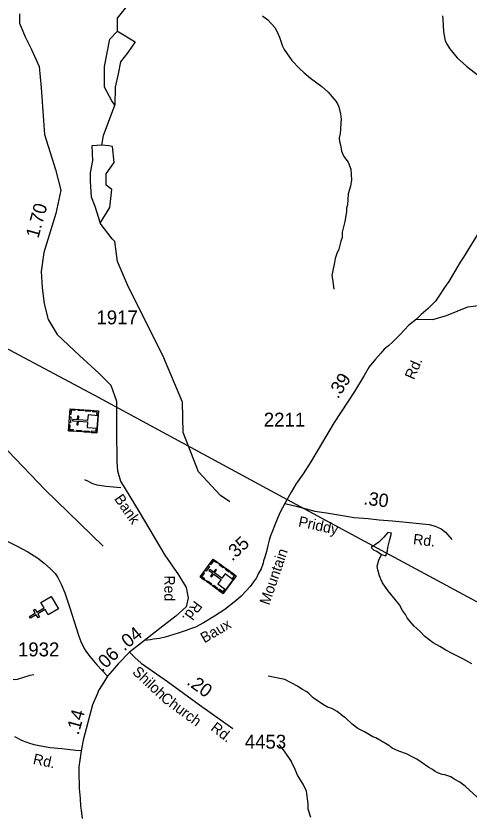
# Model space of a CAD drawing. Extents: x 1547597 to 1699558, y 810033 to 920809.
# Drawn here: x 1640547 to 1644617, y 894609 to 901762 of the extents above; entities that cross this region are included whole.
import ezdxf

# ---------------------------------------------------------------- set-up
doc = ezdxf.new("R2010")
doc.units = 0
for name, color, linetype in [('Exist Cultural Church CELL', 7, 'Continuous'), ('Exist Cultural Church with Cemetery CELL', 7, 'Continuous'), ('Exist Hydrographic Creek Single Shore', 7, 'Continuous'), ('Exist Hydrographic Misc Water Feature', 7, 'Continuous'), ('Exist Road Non-System Type 51', 7, 'Continuous'), ('Exist Road Secondary Mileage Hundredths English Label', 7, 'Continuous'), ('Exist Road Secondary Type 20 Attributed', 7, 'Continuous'), ('Exist Road Secondary Type 51 Attributed', 7, 'Continuous'), ('Exist Road Secondary Type 51 Label', 7, 'Continuous'), ('Exist Road Secondary Type 51 Number Label', 7, 'Continuous'), ('Exist Utilities Electrical Transmission Line', 7, 'Continuous')]:
    doc.layers.add(name, color=color, linetype=linetype)

msp = doc.modelspace()

# ---------------------------------------------------------------- linework, layer by layer
at = {"layer": 'Exist Cultural Church CELL'}
msp.add_lwpolyline([(1640837.4, 896380.4), (1640808.4, 896429.4), (1640742.8, 896390.8), (1640759, 896363.2), (1640745.2, 896355.1), (1640729, 896382.7), (1640677.2, 896352.2), (1640669.1, 896366), (1640720.9, 896396.5), (1640704.7, 896424.1), (1640718.4, 896432.2), (1640734.7, 896404.6), (1640800.3, 896443.2), (1640771.1, 896493), (1640862.9, 896547), (1640929.1, 896434.4)], close=True, dxfattribs=at)
at = {"layer": 'Exist Cultural Church with Cemetery CELL'}
for points in [[(1641018.9, 898034.5), (1641033.8, 898233), (1641287.7, 898214), (1641272.9, 898015.4)], [(1641077.1, 898229.8), (1641076.2, 898218.5), (1641044.1, 898220.9), (1641041.1, 898180.5), (1641030, 898181.3), (1641033.9, 898233.1)], [(1641149.1, 898213), (1641105.9, 898216.2), (1641106.8, 898227.6), (1641150, 898224.3)], [(1641024.5, 898108.3), (1641028.4, 898160), (1641039.7, 898159.2), (1641035.9, 898107.5)], [(1641276, 898058.4), (1641284.4, 898170.2), (1641194.1, 898177), (1641190.3, 898126.4), (1641109.1, 898132.5), (1641111.5, 898165.4), (1641100.6, 898166.2), (1641098.1, 898133.3), (1641056, 898136.5), (1641055.1, 898124.9), (1641097.2, 898121.7), (1641094.7, 898088.7), (1641105.7, 898087.9), (1641108.2, 898120.9), (1641189.4, 898114.8), (1641185.7, 898065.2)], [(1641214.8, 898208), (1641171.6, 898211.3), (1641172.5, 898222.6), (1641215.7, 898219.4)], [(1641285.3, 898180.9), (1641273.8, 898181.8), (1641275.5, 898203.7), (1641235.2, 898206.7), (1641236, 898217.8), (1641287.7, 898214)], [(1641062.1, 898031.2), (1641063, 898042.5), (1641030.9, 898045), (1641033.9, 898085.4), (1641022.8, 898086.2), (1641018.9, 898034.5)], [(1641136.1, 898025.7), (1641092.9, 898028.9), (1641093.7, 898040.3), (1641136.9, 898037)], [(1641203.1, 898020.6), (1641159.9, 898023.9), (1641160.8, 898035.2), (1641204, 898032)], [(1641275.3, 898048.4), (1641263.8, 898049.3), (1641262.2, 898027.3), (1641221.9, 898030.4), (1641221.1, 898019.3), (1641272.8, 898015.4)], [(1642202, 896721.6), (1642319.1, 896882.6), (1642525, 896732.8), (1642407.9, 896571.8)], [(1642354.2, 896857.1), (1642347.5, 896847.9), (1642321.5, 896866.9), (1642297.6, 896834.1), (1642288.6, 896840.6), (1642319.1, 896882.6)], [(1642245.5, 896781.5), (1642276, 896823.4), (1642285.2, 896816.7), (1642254.8, 896774.7)], [(1642406.6, 896804.9), (1642371.5, 896830.4), (1642378.2, 896839.6), (1642413.3, 896814.1)], [(1642459.9, 896766.1), (1642424.8, 896791.6), (1642431.5, 896800.8), (1642466.6, 896775.3)], [(1642237, 896696.1), (1642243.7, 896705.3), (1642217.6, 896724.2), (1642241.5, 896757), (1642232.5, 896763.5), (1642202, 896721.6)], [(1642433.2, 896606.7), (1642499.2, 896697.4), (1642425.9, 896750.6), (1642396.1, 896709.6), (1642330.2, 896757.5), (1642349.6, 896784.2), (1642340.7, 896790.7), (1642321.3, 896764), (1642287.1, 896788.9), (1642280.3, 896779.5), (1642314.4, 896754.6), (1642295, 896727.8), (1642303.9, 896721.4), (1642323.3, 896748.1), (1642389.3, 896700.2), (1642360, 896659.9)], [(1642505.5, 896706), (1642496.2, 896712.8), (1642509.2, 896730.6), (1642476.5, 896754.3), (1642483, 896763.3), (1642525, 896732.8)], [(1642297, 896652.5), (1642261.9, 896677.9), (1642268.6, 896687.1), (1642303.7, 896661.7)], [(1642351.3, 896612.9), (1642316.3, 896638.4), (1642323, 896647.6), (1642358, 896622.1)], [(1642427.3, 896598.6), (1642418, 896605.3), (1642405.1, 896587.5), (1642372.4, 896611.3), (1642365.8, 896602.3), (1642407.8, 896571.8)]]:
    msp.add_lwpolyline(points, close=True, dxfattribs=at)
at = {"layer": 'Exist Hydrographic Creek Single Shore'}
for points in [[(1641391.4, 901553.8), (1641459, 901625.5), (1641460.1, 901743.6), (1641579, 901892.3)], [(1641329, 896999.4), (1640809, 897505.7), (1640476.4, 897850.5), (1640120.1, 898226.6), (1639685.7, 898637), (1639300, 898885.7), (1639193, 898937.1), (1638859, 898956.9), (1638486, 899151.6), (1638412, 899228.6), (1638397, 899311.1), (1638000.9, 899709.7), (1637837, 899926.5), (1637596, 899947.8), (1637159, 900403.2), (1637069, 900546.1), (1636843, 901115.4), (1636603.9, 901376.3), (1636315, 901579.2), (1636038.9, 901548.6), (1635831, 901552.9), (1635556.9, 901679.8)], [(1641381, 900595.8), (1641317.5, 900602.6), (1641333.2, 900688.5), (1641433.6, 900960.5), (1641409.2, 900998.3), (1641342.6, 901122.7), (1641342.6, 901309.4), (1641391.4, 901553.8)], [(1641302, 899901.8), (1641389.8, 900039.8), (1641407.3, 900203.9), (1641356.6, 900243), (1641358.5, 900344.6), (1641428, 900444.4), (1641414, 900588.5), (1641381, 900595.8)], [(1642467.1, 897396.5), (1642384, 897454), (1642187.1, 897664.8), (1642049.1, 898018.8), (1642044.1, 898291.4), (1641866.1, 898712), (1641557.1, 899325.6), (1641459, 899557.3), (1641436.1, 899735.1), (1641412, 899758.6), (1641302, 899901.8)]]:
    msp.add_lwpolyline(points, dxfattribs=at)
at = {"layer": 'Exist Hydrographic Misc Water Feature'}
for points in [[(1642761.4, 901762.8), (1642808.8, 901726), (1642871.7, 901658.9), (1642896.9, 901612.5), (1642918.1, 901564.1), (1642941, 901491.7), (1642956.4, 901459.4), (1643024.8, 901362.3), (1643093.6, 901289.1), (1643134.9, 901250.5), (1643192.1, 901203.4), (1643295, 901129.7), (1643350, 901076.8), (1643418.7, 900997.6), (1643436.4, 900971.3), (1643448, 900947.1), (1643462.9, 900882.8), (1643468, 900834.7), (1643465.6, 900802.8), (1643460.6, 900740.9), (1643460, 900706.9), (1643451.3, 900667.1), (1643452.9, 900635), (1643460.4, 900602.9), (1643469.4, 900546.7), (1643492.7, 900498.3), (1643529.9, 900449.7), (1643554.8, 900385.3), (1643561.2, 900289.2), (1643550.3, 900233.4), (1643531.2, 900163.7), (1643523.6, 900065.9), (1643517.1, 900034), (1643514.6, 900002), (1643501.2, 899914.2), (1643488.4, 899868.5), (1643477.6, 899818.7), (1643476.9, 899770.7), (1643464.4, 899738.9), (1643447.1, 899667.1), (1643428.5, 899627.5), (1643413.8, 899581.7), (1643409.2, 899547.8), (1643389.8, 899460.1), (1643385.3, 899430.2), (1643388.8, 899396.2), (1643403.4, 899307.9)], [(1644378.9, 901763.2), (1644382.3, 901731.1), (1644385.4, 901675.1), (1644388.5, 901619), (1644403.2, 901538.8), (1644418.7, 901506.6), (1644444, 901466.1), (1644510.6, 901385), (1644593.5, 901311.6), (1644704, 901225.6)], [(1641459, 901625.5), (1641617.9, 901529.3), (1641551.3, 901433.8), (1641486.9, 901349.4), (1641464.7, 901242.7), (1641438, 901122.7), (1641433.6, 900960.5)], [(1641317.5, 900602.6), (1641227.8, 900595), (1641233.6, 900464.1), (1641212.1, 900352.7), (1641212.1, 900278.5), (1641221.9, 900137.8), (1641255.1, 900053.8), (1641302, 899901.8)], [(1643829.8, 896924.3), (1643867.6, 896912), (1643883, 896955.8), (1643887.5, 896987.8), (1643904.7, 897059.5), (1643919.6, 897115.3), (1643885.6, 897119.8), (1643851, 897078.5), (1643806.3, 897035.2), (1643737.1, 896985.6), (1643761.2, 896963.9), (1643787, 896953.5), (1643829.8, 896924.3)], [(1644642.3, 895941), (1644561, 895986.4), (1644471.8, 896029.9), (1644408.3, 896065), (1644354.9, 896097.9), (1644293.4, 896129), (1644218.4, 896188.2), (1644173.2, 896235), (1644123.9, 896279.8), (1644086.7, 896322.4), (1644061.2, 896354.8), (1644045.7, 896385.2), (1644018.3, 896421.6), (1643991, 896470.1), (1643953.9, 896520.7), (1643887.2, 896599.9), (1643838.4, 896668.7), (1643822.9, 896701), (1643811.4, 896733.2), (1643796.2, 896785.3), (1643792.7, 896817.4), (1643805.7, 896873.2), (1643829.8, 896924.3)], [(1640521.4, 895799.1), (1640561.5, 895804.5), (1640674, 895838.5), (1640706.1, 895844)], [(1644722.2, 894711.8), (1644580.5, 894842.2), (1644533, 894876.9), (1644481.5, 894905.8), (1644453.8, 894926.2), (1644400.1, 894943.2), (1644374.3, 894947.7), (1644342.4, 894958.1), (1644310.7, 894974.7), (1644287, 894993.1), (1644255.2, 895009.6), (1644146.6, 895085.5), (1644106.9, 895106.2), (1644053.4, 895133), (1643985.7, 895156.2), (1643926.2, 895183.3), (1643894.7, 895207.8), (1643815.4, 895255.1), (1643777.8, 895275.7), (1643751.9, 895284.2), (1643678.7, 895331.4), (1643617.2, 895360.4), (1643565.9, 895399.4), (1643506.8, 895456.4), (1643483, 895470.8), (1643431.8, 895511.7), (1643384.2, 895540.5), (1643346.5, 895553.1), (1643308.7, 895573.7), (1643217.8, 895635.3), (1643180.4, 895671.9), (1643158.7, 895688.3), (1643115, 895713), (1643075.6, 895741.7), (1642960.5, 895799.7), (1642813.1, 895830.1)], [(1643196.4, 894559.7), (1643171.5, 894634.1), (1643170.4, 894684.2), (1643156.2, 894796.3), (1643125.3, 894860.9), (1643076.6, 894941.7), (1643049.6, 895006.2), (1643030.2, 895038.5), (1643020.6, 895062.7), (1642960.1, 895157.6), (1642911.1, 895216.5)]]:
    msp.add_lwpolyline(points, dxfattribs=at)
at = {"layer": 'Exist Road Non-System Type 51'}
msp.add_line((1640650.9, 901536.5), (1640652, 901530.7), dxfattribs=at)
msp.add_lwpolyline([(1641488, 897521.6), (1641424.1, 897529.5), (1641352.9, 897534.4), (1641298.3, 897542.3), (1641277.4, 897546.7), (1641258.5, 897551.9), (1641236.4, 897559.4), (1641220.5, 897566.5), (1641197.8, 897578.2), (1641167, 897593.2)], dxfattribs=at)
at = {"layer": 'Exist Road Secondary Type 20 Attributed'}
msp.add_lwpolyline([(1641131.7, 895159.3), (1641084, 895163.1), (1640958.2, 895176.2), (1640854.3, 895187.1), (1640770.6, 895201.9), (1640710.6, 895214.5), (1640692.7, 895218.6), (1640672.8, 895224.8), (1640605.1, 895249.4), (1640537.4, 895286)], dxfattribs=at)
at = {"layer": 'Exist Road Secondary Type 51 Attributed'}
for points in [[(1640578.7, 901780.5), (1640578.7, 901698.6), (1640628.7, 901575.8), (1640687.8, 901462.2), (1640755.2, 901306.9), (1640773.4, 901115.9), (1640802.3, 900696.8), (1640900.6, 900383.8), (1640950.6, 900197.4), (1640905.1, 899988.2), (1640796.1, 899638.1), (1640773.2, 899467.1), (1640782.3, 899321.6), (1640800.4, 899176), (1640836.8, 899035.1), (1640918.5, 898898.7), (1641118.5, 898712.2), (1641295.2, 898550.7), (1641399.7, 898446.1), (1641449.7, 898300.6), (1641449.7, 898032.4), (1641454.2, 897755), (1641458.4, 897676.7), (1641485.7, 897581.2), (1641653.8, 897308.3), (1641885.5, 896917.3), (1642008.1, 896739.9), (1642076.3, 896626.3), (1642094.5, 896535.3), (1642076.3, 896453.5), (1641981.4, 896370.9), (1641866.6, 896278.2), (1641700.6, 896150)], [(1645031, 900348.5), (1644568, 899595.8), (1644535.7, 899551.2), (1644434.1, 899375), (1644396.9, 899322.9), (1644344.8, 899243.5), (1644315.1, 899198.9), (1644248.1, 899134.4), (1644186.2, 899079.8), (1644144.2, 899039)], [(1644144.2, 899039), (1644292, 899035.3), (1644414.3, 899070.3), (1644606.7, 899149), (1644702.8, 899162.2)], [(1644144.2, 899039), (1644076.5, 898983.5), (1643997.2, 898901), (1643930.6, 898834.4), (1643892.6, 898799.5), (1643854.5, 898767.7), (1643822.8, 898732.8), (1643775.2, 898678.9), (1643718.2, 898610.4), (1643673.8, 898531), (1643588.1, 898388.2), (1643404.2, 898109), (1643194.9, 897756.8), (1643125.2, 897648.9), (1643061.5, 897556.2), (1643019.4, 897482.3), (1642961.3, 897380.4)], [(1642961.3, 897380.4), (1642921.4, 897304.6), (1642893.4, 897240.5), (1642869.2, 897182.5), (1642847.3, 897128.6), (1642833.4, 897090.6), (1642821.2, 897052.6), (1642809.4, 897004.6), (1642797.2, 896949.1), (1642782.8, 896900.3), (1642770.6, 896867), (1642767.2, 896844.8), (1642748.4, 896793.7), (1642723.1, 896748.9), (1642707, 896714.8), (1642681.5, 896677.5), (1642651, 896637.5), (1642617.1, 896599.8), (1642569.4, 896549.3), (1642522.2, 896506.6), (1642421.5, 896429.1), (1642329.4, 896369.2), (1642230.6, 896309.8), (1642158.2, 896270.2), (1642114.4, 896254.6), (1642076.1, 896239.6), (1642004.5, 896216.9), (1641886.6, 896181.6), (1641834.9, 896170), (1641782.5, 896162.1), (1641755.6, 896157.2), (1641700.6, 896150)], [(1642961.3, 897380.4), (1643075.8, 897354.2), (1643231.2, 897314.3), (1643335.5, 897298.7), (1643425.4, 897283.2), (1643515.3, 897268.8), (1643584.1, 897256.6), (1643709.5, 897247.7), (1643810.5, 897235.5), (1643928.7, 897226), (1644051.9, 897213.8), (1644258.3, 897191.6), (1644312.7, 897177.2), (1644364.9, 897152.8), (1644406.3, 897122.7), (1644462, 897057.9)], [(1640399.9, 897076.8), (1640550.8, 897002.4), (1640654.9, 896946.1), (1640743.1, 896889.5), (1640799.7, 896846.7), (1640858.3, 896795.4), (1640897.7, 896752.1), (1640922.6, 896715.5), (1640938.7, 896687.2), (1640952.3, 896655.9), (1640984.8, 896579), (1641031.4, 896445.2), (1641086.3, 896264.3), (1641111.6, 896189.7), (1641129.1, 896141.7), (1641160.7, 896079.5), (1641174.6, 896056.2), (1641214.5, 896003), (1641274.7, 895931.6), (1641368.5, 895831.2)], [(1641700.6, 896150), (1641567.5, 896044.6)], [(1641567.5, 896044.6), (1641463.9, 895941.3), (1641410.5, 895879.3), (1641368.5, 895831.2)], [(1641567.5, 896044.6), (1641613.5, 895998), (1641671.2, 895948.6), (1641907.9, 895781.3), (1642194, 895573.4), (1642494.5, 895358.9)], [(1641368.5, 895831.2), (1641319.8, 895753.7), (1641288.2, 895700.3), (1641280.3, 895674.6), (1641266.5, 895647), (1641256.6, 895619.3), (1641234.9, 895571.9), (1641149.1, 895255.8), (1641131.7, 895159.3)], [(1641131.7, 895159.3), (1641119.9, 895077.1), (1641111, 895016.3), (1641110.8, 894976.2), (1641113.5, 894822.3), (1641122.6, 894730.3), (1641128, 894662.3), (1641131.7, 894626.2), (1641143, 894550.1)]]:
    msp.add_lwpolyline(points, dxfattribs=at)
at = {"layer": 'Exist Utilities Electrical Transmission Line'}
msp.add_lwpolyline([(1635654.1, 901123.5), (1636108, 900986.4), (1636520.3, 900872.2), (1636564, 900855.5), (1636742.6, 900760.8), (1636918.9, 900666.1), (1637323.6, 900443.8), (1637916.7, 900124.7), (1639057.3, 899525.2), (1639715.9, 899173.2), (1641253.4, 898355.5), (1642945.1, 897439.6), (1645950, 895817.5)], dxfattribs=at)

# ---------------------------------------------------------------- texts
at = {"layer": 'Exist Road Secondary Mileage Hundredths English Label'}
for s, rotation, p in [('1.70', 74.52358, (1640747.5, 899758.1)), ('.39', 56.62776, (1643439.1, 898316.2)), ('.30', 352.63129, (1643664.4, 897373.8)), ('.35', 43.19419, (1642490.2, 896858.3)), ('.04', 39.19833, (1641519.7, 896051.7)), ('.06', 43.41995, (1641320.6, 895863.3)), ('.20', 324.13637, (1642073, 895762.1)), ('.14', 74.81871, (1641109.2, 895296.5))]:
    msp.add_text(s, height=120, rotation=rotation, dxfattribs=at).set_placement(p)
at = {"layer": 'Exist Road Secondary Type 51 Label'}
for s, rotation, p in [('Rd.', 66.50731, (1644121.9, 898488)), ('Bank', 304.86749, (1641425.2, 897424.1)), ('Priddy', 347.80136, (1643077.4, 897176.7)), ('Rd.', 353.47871, (1644110.3, 897015.9)), ('Mountain', 71.06931, (1642821.2, 896462.8)), ('Red', 269.90974, (1641879.9, 896736.2)), ('Rd.', 233.43963, (1642151.3, 896515.3)), ('Baux', 30.39832, (1642239.4, 896124.6)), ('Shiloh', 317.0012, (1641585.6, 895859.6)), ('Church', 323.50624, (1641838.8, 895616.9)), ('Rd.', 322.01892, (1642288.7, 895351.2)), ('Rd.', 348.11324, (1640694.6, 895043.4))]:
    msp.add_text(s, height=95, rotation=rotation, dxfattribs=at).set_placement(p)
at = {"layer": 'Exist Road Secondary Type 51 Number Label'}
for s, p in [('1917', (1641269.8, 898991.5)), ('2211', (1642772.8, 898072.8)), ('1932', (1640564.8, 896008.2)), ('4453', (1642602, 895179.2))]:
    msp.add_text(s, height=125, dxfattribs=at).set_placement(p)

doc.saveas('drawing.dxf')
